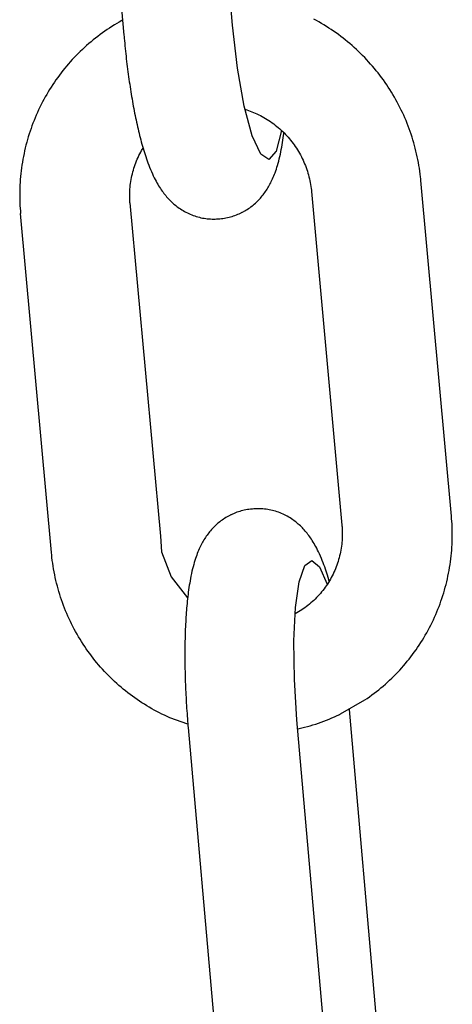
# Model space of a CAD drawing. Extents: x -169 to 2224, y 0 to 2796.
# Tile 288 of 530: x 1602.308 to 1602.771, y 980.462 to 981.517. Entities that reach past the tile are written whole.
import ezdxf

# ---------------------------------------------------------------- set-up
doc = ezdxf.new("R2010")
doc.units = 0
doc.header["$MEASUREMENT"] = 0
doc.layers.add('SPILL-BUCKET', color=1, linetype='CONTINUOUS')

msp = doc.modelspace()

# ---------------------------------------------------------------- linework, layer by layer
at = {"layer": 'SPILL-BUCKET', "color": 1, "linetype": 'Continuous'}
for p, q in [((1602.53587, 981.51121), (1602.50457, 981.86866)), ((1602.3881, 981.86036), (1602.41962, 981.50043)), ((1602.4182, 981.51657), (1602.41737, 981.51611)), ((1602.62559, 981.5162), (1602.62285, 981.51769)), ((1602.40161, 981.50645), (1602.39907, 981.5047)), ((1602.40418, 981.50815), (1602.40161, 981.50645)), ((1602.40677, 981.50982), (1602.40418, 981.50815)), ((1602.40938, 981.51145), (1602.40677, 981.50982)), ((1602.41202, 981.51304), (1602.40938, 981.51145)), ((1602.41468, 981.51459), (1602.41202, 981.51304)), ((1602.41737, 981.51611), (1602.41468, 981.51459)), ((1602.54119, 981.465), (1602.53587, 981.51121)), ((1602.6283, 981.51468), (1602.62559, 981.5162)), ((1602.631, 981.51312), (1602.6283, 981.51468)), ((1602.63367, 981.51152), (1602.631, 981.51312)), ((1602.63632, 981.50988), (1602.63367, 981.51152)), ((1602.63894, 981.50821), (1602.63632, 981.50988)), ((1602.64154, 981.50649), (1602.63894, 981.50821)), ((1602.64412, 981.50474), (1602.64154, 981.50649)), ((1602.38676, 981.49544), (1602.38438, 981.49348)), ((1602.38917, 981.49736), (1602.38676, 981.49544)), ((1602.3916, 981.49925), (1602.38917, 981.49736)), ((1602.39406, 981.5011), (1602.3916, 981.49925)), ((1602.39655, 981.50292), (1602.39406, 981.5011)), ((1602.39907, 981.5047), (1602.39655, 981.50292)), ((1602.41962, 981.50043), (1602.41975, 981.49894)), ((1602.41975, 981.49894), (1602.41988, 981.49746)), ((1602.41988, 981.49746), (1602.42014, 981.49464)), ((1602.64667, 981.50295), (1602.64412, 981.50474)), ((1602.6492, 981.50112), (1602.64667, 981.50295)), ((1602.6517, 981.49926), (1602.6492, 981.50112)), ((1602.65417, 981.49736), (1602.6517, 981.49926)), ((1602.65662, 981.49543), (1602.65417, 981.49736)), ((1602.65904, 981.49346), (1602.65662, 981.49543)), ((1602.37515, 981.48529), (1602.37292, 981.48316)), ((1602.37742, 981.48739), (1602.37515, 981.48529)), ((1602.37971, 981.48945), (1602.37742, 981.48739)), ((1602.38203, 981.49148), (1602.37971, 981.48945)), ((1602.38438, 981.49348), (1602.38203, 981.49148)), ((1602.42014, 981.49464), (1602.42041, 981.49183)), ((1602.42041, 981.49183), (1602.42069, 981.48902)), ((1602.42069, 981.48902), (1602.42097, 981.48622)), ((1602.42097, 981.48622), (1602.42126, 981.48342)), ((1602.66143, 981.49146), (1602.65904, 981.49346)), ((1602.66379, 981.48942), (1602.66143, 981.49146)), ((1602.66613, 981.48734), (1602.66379, 981.48942)), ((1602.66843, 981.48524), (1602.66613, 981.48734)), ((1602.6707, 981.4831), (1602.66843, 981.48524)), ((1602.36431, 981.47432), (1602.36224, 981.47203)), ((1602.36642, 981.47658), (1602.36431, 981.47432)), ((1602.36855, 981.47881), (1602.36642, 981.47658)), ((1602.37072, 981.481), (1602.36855, 981.47881)), ((1602.37292, 981.48316), (1602.37072, 981.481)), ((1602.42126, 981.48342), (1602.42156, 981.48063)), ((1602.42156, 981.48063), (1602.42187, 981.47785)), ((1602.42187, 981.47785), (1602.42219, 981.47508)), ((1602.42219, 981.47508), (1602.42251, 981.47231)), ((1602.67295, 981.48093), (1602.6707, 981.4831)), ((1602.67516, 981.47872), (1602.67295, 981.48093)), ((1602.67734, 981.47649), (1602.67516, 981.47872)), ((1602.67949, 981.47422), (1602.67734, 981.47649)), ((1602.6816, 981.47192), (1602.67949, 981.47422)), ((1602.35623, 981.46499), (1602.35429, 981.46258)), ((1602.3582, 981.46737), (1602.35623, 981.46499)), ((1602.3602, 981.46971), (1602.3582, 981.46737)), ((1602.36224, 981.47203), (1602.3602, 981.46971)), ((1602.42251, 981.47231), (1602.42284, 981.46955)), ((1602.42284, 981.46955), (1602.42318, 981.46681)), ((1602.42318, 981.46681), (1602.42353, 981.46407)), ((1602.42353, 981.46407), (1602.42388, 981.46134)), ((1602.54847, 981.42425), (1602.54119, 981.465)), ((1602.68368, 981.4696), (1602.6816, 981.47192)), ((1602.68573, 981.46724), (1602.68368, 981.4696)), ((1602.68775, 981.46485), (1602.68573, 981.46724)), ((1602.68973, 981.46243), (1602.68775, 981.46485)), ((1602.3487, 981.4552), (1602.3469, 981.45268)), ((1602.35053, 981.45769), (1602.3487, 981.4552)), ((1602.35239, 981.46015), (1602.35053, 981.45769)), ((1602.35429, 981.46258), (1602.35239, 981.46015)), ((1602.42388, 981.46134), (1602.42424, 981.45863)), ((1602.42424, 981.45863), (1602.42462, 981.45592)), ((1602.42462, 981.45592), (1602.42499, 981.45323)), ((1602.42499, 981.45323), (1602.42538, 981.45055)), ((1602.69168, 981.45999), (1602.68973, 981.46243)), ((1602.69359, 981.45752), (1602.69168, 981.45999)), ((1602.69547, 981.45502), (1602.69359, 981.45752)), ((1602.69731, 981.45249), (1602.69547, 981.45502)), ((1602.34174, 981.44497), (1602.3401, 981.44235)), ((1602.34342, 981.44757), (1602.34174, 981.44497)), ((1602.34514, 981.45014), (1602.34342, 981.44757)), ((1602.3469, 981.45268), (1602.34514, 981.45014)), ((1602.42538, 981.45055), (1602.42577, 981.44788)), ((1602.42577, 981.44788), (1602.42617, 981.44523)), ((1602.42617, 981.44523), (1602.42658, 981.44259)), ((1602.42658, 981.44259), (1602.42699, 981.43996)), ((1602.69911, 981.44994), (1602.69731, 981.45249)), ((1602.70088, 981.44736), (1602.69911, 981.44994)), ((1602.70261, 981.44476), (1602.70088, 981.44736)), ((1602.70431, 981.44213), (1602.70261, 981.44476)), ((1602.33539, 981.43436), (1602.3339, 981.43164)), ((1602.33692, 981.43704), (1602.33539, 981.43436)), ((1602.33849, 981.43971), (1602.33692, 981.43704)), ((1602.3401, 981.44235), (1602.33849, 981.43971)), ((1602.42699, 981.43996), (1602.42741, 981.43735)), ((1602.42741, 981.43735), (1602.42784, 981.43475)), ((1602.42784, 981.43475), (1602.42828, 981.43217)), ((1602.42828, 981.43217), (1602.42873, 981.4296)), ((1602.70597, 981.43948), (1602.70431, 981.44213)), ((1602.70758, 981.4368), (1602.70597, 981.43948)), ((1602.70916, 981.4341), (1602.70758, 981.4368)), ((1602.71071, 981.43138), (1602.70916, 981.4341)), ((1602.32966, 981.42338), (1602.32833, 981.42058)), ((1602.33103, 981.42615), (1602.32966, 981.42338)), ((1602.33244, 981.42891), (1602.33103, 981.42615)), ((1602.3339, 981.43164), (1602.33244, 981.42891)), ((1602.42873, 981.4296), (1602.42918, 981.42704)), ((1602.42918, 981.42704), (1602.42964, 981.4245)), ((1602.42964, 981.4245), (1602.43011, 981.42199)), ((1602.43011, 981.42199), (1602.43059, 981.41948)), ((1602.55704, 981.39266), (1602.54847, 981.42425)), ((1602.54925, 981.42137), (1602.55822, 981.41778)), ((1602.71221, 981.42864), (1602.71071, 981.43138)), ((1602.71367, 981.42588), (1602.71221, 981.42864)), ((1602.7151, 981.42309), (1602.71367, 981.42588)), ((1602.71648, 981.42029), (1602.7151, 981.42309)), ((1602.32457, 981.41208), (1602.3234, 981.4092)), ((1602.32578, 981.41493), (1602.32457, 981.41208)), ((1602.32703, 981.41777), (1602.32578, 981.41493)), ((1602.32833, 981.42058), (1602.32703, 981.41777)), ((1602.43059, 981.41948), (1602.43107, 981.417)), ((1602.43107, 981.417), (1602.43156, 981.41452)), ((1602.43156, 981.41452), (1602.43206, 981.41207)), ((1602.43206, 981.41207), (1602.43257, 981.40963)), ((1602.55822, 981.41778), (1602.56014, 981.41696)), ((1602.56014, 981.41696), (1602.56204, 981.4161)), ((1602.56204, 981.4161), (1602.56393, 981.4152)), ((1602.56393, 981.4152), (1602.56579, 981.41426)), ((1602.56579, 981.41426), (1602.56764, 981.41328)), ((1602.56764, 981.41328), (1602.56947, 981.41226)), ((1602.56947, 981.41226), (1602.57128, 981.41121)), ((1602.57128, 981.41121), (1602.57306, 981.41011)), ((1602.71782, 981.41747), (1602.71648, 981.42029)), ((1602.71913, 981.41462), (1602.71782, 981.41747)), ((1602.72039, 981.41176), (1602.71913, 981.41462)), ((1602.72161, 981.40888), (1602.72039, 981.41176)), ((1602.32014, 981.40049), (1602.31914, 981.39755)), ((1602.32118, 981.40341), (1602.32014, 981.40049)), ((1602.32227, 981.40632), (1602.32118, 981.40341)), ((1602.3234, 981.4092), (1602.32227, 981.40632)), ((1602.43257, 981.40963), (1602.43309, 981.40721)), ((1602.43309, 981.40721), (1602.43362, 981.4048)), ((1602.43362, 981.4048), (1602.43415, 981.40242)), ((1602.43415, 981.40242), (1602.4347, 981.40004)), ((1602.57306, 981.41011), (1602.57483, 981.40898)), ((1602.57483, 981.40898), (1602.57657, 981.40781)), ((1602.57657, 981.40781), (1602.57828, 981.4066)), ((1602.57828, 981.4066), (1602.57998, 981.40536)), ((1602.57998, 981.40536), (1602.58164, 981.40409)), ((1602.58164, 981.40409), (1602.58328, 981.40277)), ((1602.58328, 981.40277), (1602.58489, 981.40143)), ((1602.58489, 981.40143), (1602.58648, 981.40005)), ((1602.72279, 981.40599), (1602.72161, 981.40888)), ((1602.72393, 981.40308), (1602.72279, 981.40599)), ((1602.72502, 981.40015), (1602.72393, 981.40308)), ((1602.31726, 981.39164), (1602.31638, 981.38866)), ((1602.31818, 981.3946), (1602.31726, 981.39164)), ((1602.31914, 981.39755), (1602.31818, 981.3946)), ((1602.4347, 981.40004), (1602.43526, 981.39769)), ((1602.43526, 981.39769), (1602.43582, 981.39534)), ((1602.43582, 981.39534), (1602.4364, 981.39302)), ((1602.4364, 981.39302), (1602.43699, 981.3907)), ((1602.43699, 981.3907), (1602.43758, 981.3884)), ((1602.56612, 981.37312), (1602.55704, 981.39266)), ((1602.58837, 981.39824), (1602.58254, 981.37605)), ((1602.58648, 981.40005), (1602.58803, 981.39864)), ((1602.58803, 981.39864), (1602.58956, 981.39719)), ((1602.58956, 981.39719), (1602.59106, 981.39571)), ((1602.58976, 981.38794), (1602.59012, 981.3904)), ((1602.59012, 981.3904), (1602.59044, 981.39281)), ((1602.59044, 981.39281), (1602.59075, 981.39525)), ((1602.59075, 981.39525), (1602.59084, 981.39593)), ((1602.59106, 981.39571), (1602.59252, 981.39421)), ((1602.59252, 981.39421), (1602.59396, 981.39267)), ((1602.59396, 981.39267), (1602.59536, 981.3911)), ((1602.59536, 981.3911), (1602.59674, 981.38951)), ((1602.72608, 981.3972), (1602.72502, 981.40015)), ((1602.72709, 981.39425), (1602.72608, 981.3972)), ((1602.72806, 981.39128), (1602.72709, 981.39425)), ((1602.72899, 981.38829), (1602.72806, 981.39128)), ((1602.31402, 981.37964), (1602.31331, 981.37662)), ((1602.31476, 981.38266), (1602.31402, 981.37964)), ((1602.31555, 981.38567), (1602.31476, 981.38266)), ((1602.31638, 981.38866), (1602.31555, 981.38567)), ((1602.43758, 981.3884), (1602.4382, 981.3861)), ((1602.4382, 981.3861), (1602.43882, 981.38384)), ((1602.43856, 981.37696), (1602.44005, 981.37951)), ((1602.43882, 981.38384), (1602.43946, 981.38156)), ((1602.43946, 981.38156), (1602.44012, 981.37931)), ((1602.44012, 981.37931), (1602.44079, 981.37705)), ((1602.58811, 981.37807), (1602.58857, 981.38059)), ((1602.58857, 981.38059), (1602.58899, 981.38304)), ((1602.58899, 981.38304), (1602.58939, 981.38552)), ((1602.58939, 981.38552), (1602.58976, 981.38794)), ((1602.59674, 981.38951), (1602.59808, 981.38788)), ((1602.59808, 981.38788), (1602.59938, 981.38623)), ((1602.59938, 981.38623), (1602.60065, 981.38455)), ((1602.60065, 981.38455), (1602.60189, 981.38284)), ((1602.60189, 981.38284), (1602.60309, 981.38111)), ((1602.60309, 981.38111), (1602.60426, 981.37936)), ((1602.60426, 981.37936), (1602.60539, 981.37758)), ((1602.72987, 981.38529), (1602.72899, 981.38829)), ((1602.73072, 981.38228), (1602.72987, 981.38529)), ((1602.73152, 981.37926), (1602.73072, 981.38228)), ((1602.73227, 981.37623), (1602.73152, 981.37926)), ((1602.31204, 981.37053), (1602.31147, 981.36748)), ((1602.31265, 981.37358), (1602.31204, 981.37053)), ((1602.31331, 981.37662), (1602.31265, 981.37358)), ((1602.43395, 981.36768), (1602.43479, 981.36957)), ((1602.43479, 981.36957), (1602.43567, 981.37145)), ((1602.43567, 981.37145), (1602.4366, 981.37331)), ((1602.4366, 981.37331), (1602.43756, 981.37514)), ((1602.43756, 981.37514), (1602.43856, 981.37696)), ((1602.44079, 981.37705), (1602.44148, 981.37481)), ((1602.44148, 981.37481), (1602.4422, 981.37255)), ((1602.4422, 981.37255), (1602.44293, 981.37032)), ((1602.44293, 981.37032), (1602.4437, 981.36805)), ((1602.57489, 981.36741), (1602.56612, 981.37312)), ((1602.58254, 981.37605), (1602.57489, 981.36741)), ((1602.58594, 981.36801), (1602.58653, 981.3705)), ((1602.58653, 981.3705), (1602.58709, 981.37302)), ((1602.58709, 981.37302), (1602.58762, 981.37557)), ((1602.58762, 981.37557), (1602.58811, 981.37807)), ((1602.60539, 981.37758), (1602.60648, 981.37578)), ((1602.60648, 981.37578), (1602.60754, 981.37396)), ((1602.60754, 981.37396), (1602.60856, 981.37211)), ((1602.60856, 981.37211), (1602.60954, 981.37025)), ((1602.60954, 981.37025), (1602.61048, 981.36836)), ((1602.73298, 981.37319), (1602.73227, 981.37623)), ((1602.73365, 981.37014), (1602.73298, 981.37319)), ((1602.73428, 981.36708), (1602.73365, 981.37014)), ((1602.31002, 981.35826), (1602.30962, 981.35517)), ((1602.31046, 981.36134), (1602.31002, 981.35826)), ((1602.31094, 981.36441), (1602.31046, 981.36134)), ((1602.31147, 981.36748), (1602.31094, 981.36441)), ((1602.43033, 981.35793), (1602.43097, 981.35991)), ((1602.43097, 981.35991), (1602.43166, 981.36188)), ((1602.43166, 981.36188), (1602.43238, 981.36382)), ((1602.43238, 981.36382), (1602.43314, 981.36576)), ((1602.43314, 981.36576), (1602.43395, 981.36768)), ((1602.4437, 981.36805), (1602.44448, 981.36581)), ((1602.44448, 981.36581), (1602.44532, 981.36351)), ((1602.44532, 981.36351), (1602.44617, 981.36125)), ((1602.44617, 981.36125), (1602.44708, 981.35891)), ((1602.44708, 981.35891), (1602.44802, 981.35661)), ((1602.58277, 981.35685), (1602.58343, 981.35891)), ((1602.58343, 981.35891), (1602.58405, 981.36098)), ((1602.58405, 981.36098), (1602.58471, 981.36326)), ((1602.58471, 981.36326), (1602.58532, 981.36555)), ((1602.58532, 981.36555), (1602.58594, 981.36801)), ((1602.61048, 981.36836), (1602.61138, 981.36646)), ((1602.61138, 981.36646), (1602.61225, 981.36453)), ((1602.61225, 981.36453), (1602.61307, 981.3626)), ((1602.61307, 981.3626), (1602.61386, 981.36064)), ((1602.61386, 981.36064), (1602.6146, 981.35867)), ((1602.6146, 981.35867), (1602.61531, 981.35668)), ((1602.73486, 981.36401), (1602.73428, 981.36708)), ((1602.73539, 981.36093), (1602.73486, 981.36401)), ((1602.73589, 981.35785), (1602.73539, 981.36093)), ((1602.30897, 981.34898), (1602.3087, 981.34588)), ((1602.30927, 981.35208), (1602.30897, 981.34898)), ((1602.30962, 981.35517), (1602.30927, 981.35208)), ((1602.42737, 981.34578), (1602.42776, 981.34784)), ((1602.42776, 981.34784), (1602.42819, 981.34988)), ((1602.42819, 981.34988), (1602.42866, 981.35191)), ((1602.42866, 981.35191), (1602.42918, 981.35393)), ((1602.42918, 981.35393), (1602.42974, 981.35593)), ((1602.42974, 981.35593), (1602.43033, 981.35793)), ((1602.44802, 981.35661), (1602.44903, 981.35423)), ((1602.44903, 981.35423), (1602.45008, 981.35187)), ((1602.45008, 981.35187), (1602.45105, 981.34979)), ((1602.45105, 981.34979), (1602.45206, 981.34772)), ((1602.45206, 981.34772), (1602.453, 981.34585)), ((1602.5788, 981.34654), (1602.57949, 981.34813)), ((1602.57949, 981.34813), (1602.58015, 981.34971)), ((1602.58015, 981.34971), (1602.58082, 981.35142)), ((1602.58082, 981.35142), (1602.58147, 981.35312)), ((1602.58147, 981.35312), (1602.58213, 981.35499)), ((1602.58213, 981.35499), (1602.58277, 981.35685)), ((1602.61531, 981.35668), (1602.61597, 981.35468)), ((1602.61597, 981.35468), (1602.61659, 981.35267)), ((1602.61659, 981.35267), (1602.61717, 981.35065)), ((1602.61717, 981.35065), (1602.61771, 981.34862)), ((1602.61771, 981.34862), (1602.6182, 981.34657)), ((1602.73633, 981.35476), (1602.73589, 981.35785)), ((1602.73674, 981.35166), (1602.73633, 981.35476)), ((1602.7371, 981.34856), (1602.73674, 981.35166)), ((1602.73729, 981.34666), (1602.7371, 981.34856)), ((1602.30831, 981.33966), (1602.30819, 981.33654)), ((1602.30849, 981.34277), (1602.30831, 981.33966)), ((1602.3087, 981.34588), (1602.30849, 981.34277)), ((1602.42608, 981.33542), (1602.42625, 981.3375)), ((1602.42625, 981.3375), (1602.42647, 981.33958)), ((1602.42647, 981.33958), (1602.42673, 981.34166)), ((1602.42673, 981.34166), (1602.42703, 981.34372)), ((1602.42703, 981.34372), (1602.42737, 981.34578)), ((1602.453, 981.34585), (1602.45399, 981.34399)), ((1602.45399, 981.34399), (1602.45491, 981.34232)), ((1602.45491, 981.34232), (1602.45587, 981.34064)), ((1602.45587, 981.34064), (1602.45679, 981.33912)), ((1602.45679, 981.33912), (1602.45773, 981.33759)), ((1602.45773, 981.33759), (1602.45865, 981.33618)), ((1602.5737, 981.33676), (1602.57447, 981.33806)), ((1602.57447, 981.33806), (1602.57524, 981.33941)), ((1602.57524, 981.33941), (1602.57598, 981.34076)), ((1602.57598, 981.34076), (1602.57671, 981.34217)), ((1602.57671, 981.34217), (1602.57741, 981.34357)), ((1602.57741, 981.34357), (1602.57812, 981.34506)), ((1602.57812, 981.34506), (1602.5788, 981.34654)), ((1602.6182, 981.34657), (1602.61866, 981.34451)), ((1602.61866, 981.34451), (1602.61907, 981.34245)), ((1602.61907, 981.34245), (1602.61944, 981.34038)), ((1602.61944, 981.34038), (1602.61976, 981.33831)), ((1602.61976, 981.33831), (1602.62005, 981.33623)), ((1602.73748, 981.34476), (1602.73729, 981.34666)), ((1602.77022, 980.98481), (1602.73748, 981.34476)), ((1602.3081, 981.33343), (1602.30806, 981.33031)), ((1602.30806, 981.33031), (1602.30807, 981.3272)), ((1602.30807, 981.3272), (1602.30812, 981.32408)), ((1602.30819, 981.33654), (1602.3081, 981.33343)), ((1602.42583, 981.32914), (1602.42587, 981.33123)), ((1602.42583, 981.32705), (1602.42583, 981.32914)), ((1602.42587, 981.32495), (1602.42583, 981.32705)), ((1602.42587, 981.33123), (1602.42595, 981.33333)), ((1602.42595, 981.33333), (1602.42608, 981.33542)), ((1602.45865, 981.33618), (1602.45959, 981.33478)), ((1602.45959, 981.33478), (1602.46051, 981.33346)), ((1602.46051, 981.33346), (1602.46147, 981.33214)), ((1602.46147, 981.33214), (1602.46241, 981.3309)), ((1602.46241, 981.3309), (1602.46338, 981.32966)), ((1602.46338, 981.32966), (1602.46434, 981.32848)), ((1602.46434, 981.32848), (1602.46534, 981.3273)), ((1602.46534, 981.3273), (1602.46633, 981.32617)), ((1602.56569, 981.32585), (1602.56668, 981.327)), ((1602.56668, 981.327), (1602.56764, 981.32815)), ((1602.56764, 981.32815), (1602.56859, 981.32933)), ((1602.56859, 981.32933), (1602.56949, 981.33052)), ((1602.56949, 981.33052), (1602.57038, 981.33173)), ((1602.57038, 981.33173), (1602.57124, 981.33295)), ((1602.57124, 981.33295), (1602.57209, 981.33421)), ((1602.57209, 981.33421), (1602.5729, 981.33547)), ((1602.5729, 981.33547), (1602.5737, 981.33676)), ((1602.62005, 981.33623), (1602.62025, 981.3345)), ((1602.62025, 981.3345), (1602.62042, 981.33278)), ((1602.62042, 981.33278), (1602.65294, 980.97531)), ((1602.30812, 981.32408), (1602.30822, 981.32096)), ((1602.30822, 981.32096), (1602.30836, 981.31784)), ((1602.30836, 981.31784), (1602.30854, 981.31473)), ((1602.42596, 981.32285), (1602.42587, 981.32495)), ((1602.42609, 981.32076), (1602.42596, 981.32285)), ((1602.42609, 981.32076), (1602.45861, 980.96329)), ((1602.46633, 981.32617), (1602.46736, 981.32505)), ((1602.46736, 981.32505), (1602.46839, 981.32397)), ((1602.46839, 981.32397), (1602.46946, 981.32289)), ((1602.46946, 981.32289), (1602.47053, 981.32186)), ((1602.47053, 981.32186), (1602.47163, 981.32083)), ((1602.47163, 981.32083), (1602.47275, 981.31983)), ((1602.47275, 981.31983), (1602.47389, 981.31885)), ((1602.47389, 981.31885), (1602.47505, 981.3179)), ((1602.47505, 981.3179), (1602.47625, 981.31697)), ((1602.47625, 981.31697), (1602.47745, 981.31606)), ((1602.47745, 981.31606), (1602.47869, 981.31518)), ((1602.55423, 981.31555), (1602.55551, 981.31647)), ((1602.55551, 981.31647), (1602.55675, 981.31743)), ((1602.55675, 981.31743), (1602.55797, 981.3184)), ((1602.55797, 981.3184), (1602.55916, 981.3194)), ((1602.55916, 981.3194), (1602.56032, 981.32043)), ((1602.56032, 981.32043), (1602.56145, 981.32147)), ((1602.56145, 981.32147), (1602.56255, 981.32254)), ((1602.56255, 981.32254), (1602.56363, 981.32362)), ((1602.56363, 981.32362), (1602.56468, 981.32473)), ((1602.56468, 981.32473), (1602.56569, 981.32585)), ((1602.30854, 981.31473), (1602.30873, 981.3121)), ((1602.30873, 981.3121), (1602.30896, 981.30948)), ((1602.34204, 980.94586), (1602.30896, 981.30948)), ((1602.47869, 981.31518), (1602.48009, 981.31423)), ((1602.48009, 981.31423), (1602.48153, 981.3133)), ((1602.48153, 981.3133), (1602.48298, 981.31242)), ((1602.48298, 981.31242), (1602.48447, 981.31156)), ((1602.48447, 981.31156), (1602.48597, 981.31075)), ((1602.48597, 981.31075), (1602.48751, 981.30998)), ((1602.48751, 981.30998), (1602.48906, 981.30924)), ((1602.48906, 981.30924), (1602.49064, 981.30854)), ((1602.49064, 981.30854), (1602.49222, 981.30789)), ((1602.49222, 981.30789), (1602.49384, 981.30728)), ((1602.49384, 981.30728), (1602.49546, 981.30671)), ((1602.49546, 981.30671), (1602.49711, 981.30618)), ((1602.49711, 981.30618), (1602.49876, 981.3057)), ((1602.49876, 981.3057), (1602.50043, 981.30527)), ((1602.50043, 981.30527), (1602.5021, 981.30488)), ((1602.5305, 981.30499), (1602.53212, 981.30537)), ((1602.53212, 981.30537), (1602.53373, 981.30578)), ((1602.53373, 981.30578), (1602.53532, 981.30624)), ((1602.53532, 981.30624), (1602.53689, 981.30674)), ((1602.53689, 981.30674), (1602.53844, 981.30728)), ((1602.53844, 981.30728), (1602.53997, 981.30786)), ((1602.53997, 981.30786), (1602.54149, 981.30847)), ((1602.54149, 981.30847), (1602.54298, 981.30912)), ((1602.54298, 981.30912), (1602.54445, 981.30981)), ((1602.54445, 981.30981), (1602.54505, 981.3101)), ((1602.54505, 981.3101), (1602.54564, 981.3104)), ((1602.54564, 981.3104), (1602.54607, 981.31061)), ((1602.54607, 981.31061), (1602.54635, 981.31075)), ((1602.54663, 981.3109), (1602.54887, 981.31212)), ((1602.54887, 981.31212), (1602.55025, 981.31293)), ((1602.55025, 981.31293), (1602.5516, 981.31378)), ((1602.5516, 981.31378), (1602.55293, 981.31465)), ((1602.55293, 981.31465), (1602.55423, 981.31555)), ((1602.5021, 981.30488), (1602.50379, 981.30453)), ((1602.50379, 981.30453), (1602.50547, 981.30424)), ((1602.50547, 981.30424), (1602.50717, 981.30398)), ((1602.50717, 981.30398), (1602.50887, 981.30378)), ((1602.50887, 981.30378), (1602.51057, 981.30362)), ((1602.51057, 981.30362), (1602.51227, 981.30351)), ((1602.51227, 981.30351), (1602.51398, 981.30344)), ((1602.51398, 981.30344), (1602.51568, 981.30342)), ((1602.51568, 981.30342), (1602.51737, 981.30345)), ((1602.51737, 981.30345), (1602.51881, 981.30351)), ((1602.51881, 981.30351), (1602.52024, 981.30361)), ((1602.52025, 981.3036), (1602.52172, 981.3037)), ((1602.52172, 981.30372), (1602.52197, 981.30373)), ((1602.52197, 981.30373), (1602.52222, 981.30375)), ((1602.52222, 981.30375), (1602.52389, 981.3039)), ((1602.52389, 981.3039), (1602.52556, 981.30411)), ((1602.52556, 981.30411), (1602.52722, 981.30436)), ((1602.52722, 981.30436), (1602.52887, 981.30465)), ((1602.52887, 981.30465), (1602.5305, 981.30499)), ((1602.54056, 980.989), (1602.53902, 980.98842)), ((1602.54211, 980.98954), (1602.54056, 980.989)), ((1602.54368, 980.99004), (1602.54211, 980.98954)), ((1602.54527, 980.99049), (1602.54368, 980.99004)), ((1602.54688, 980.99091), (1602.54527, 980.99049)), ((1602.5485, 980.99129), (1602.54688, 980.99091)), ((1602.55013, 980.99163), (1602.5485, 980.99129)), ((1602.55178, 980.99192), (1602.55013, 980.99163)), ((1602.55344, 980.99217), (1602.55178, 980.99192)), ((1602.5551, 980.99239), (1602.55344, 980.99217)), ((1602.55678, 980.99254), (1602.5551, 980.99239)), ((1602.55703, 980.99255), (1602.55678, 980.99254)), ((1602.55728, 980.99256), (1602.55703, 980.99255)), ((1602.55875, 980.99268), (1602.55728, 980.99257)), ((1602.56019, 980.99277), (1602.55875, 980.99267)), ((1602.56163, 980.99283), (1602.56019, 980.99277)), ((1602.56332, 980.99286), (1602.56163, 980.99283)), ((1602.56502, 980.99284), (1602.56332, 980.99286)), ((1602.56673, 980.99277), (1602.56502, 980.99284)), ((1602.56843, 980.99266), (1602.56673, 980.99277)), ((1602.57013, 980.9925), (1602.56843, 980.99266)), ((1602.57183, 980.9923), (1602.57013, 980.9925)), ((1602.57353, 980.99204), (1602.57183, 980.9923)), ((1602.57521, 980.99175), (1602.57353, 980.99204)), ((1602.5769, 980.9914), (1602.57521, 980.99175)), ((1602.57857, 980.99101), (1602.5769, 980.9914)), ((1602.58024, 980.99058), (1602.57857, 980.99101)), ((1602.58189, 980.9901), (1602.58024, 980.99058)), ((1602.58354, 980.98957), (1602.58189, 980.9901)), ((1602.58516, 980.989), (1602.58354, 980.98957)), ((1602.58677, 980.98839), (1602.58516, 980.989)), ((1602.52225, 980.97885), (1602.52103, 980.97787)), ((1602.52349, 980.97981), (1602.52225, 980.97885)), ((1602.52477, 980.98073), (1602.52349, 980.97981)), ((1602.52607, 980.98163), (1602.52477, 980.98073)), ((1602.5274, 980.9825), (1602.52607, 980.98163)), ((1602.52875, 980.98335), (1602.5274, 980.9825)), ((1602.53013, 980.98416), (1602.52875, 980.98335)), ((1602.53152, 980.98493), (1602.53013, 980.98416)), ((1602.53293, 980.98567), (1602.53152, 980.98493)), ((1602.53336, 980.98588), (1602.53293, 980.98567)), ((1602.53395, 980.98618), (1602.53336, 980.98588)), ((1602.53455, 980.98647), (1602.53395, 980.98618)), ((1602.53509, 980.98673), (1602.53455, 980.98647)), ((1602.53751, 980.98781), (1602.53509, 980.98673)), ((1602.53902, 980.98842), (1602.53751, 980.98781)), ((1602.58836, 980.98774), (1602.58677, 980.98839)), ((1602.58994, 980.98704), (1602.58836, 980.98774)), ((1602.59149, 980.98631), (1602.58994, 980.98704)), ((1602.59302, 980.98553), (1602.59149, 980.98631)), ((1602.59453, 980.98472), (1602.59302, 980.98553)), ((1602.59602, 980.98386), (1602.59453, 980.98472)), ((1602.59747, 980.98298), (1602.59602, 980.98386)), ((1602.59891, 980.98205), (1602.59747, 980.98298)), ((1602.60031, 980.9811), (1602.59891, 980.98205)), ((1602.60154, 980.98022), (1602.60031, 980.9811)), ((1602.60275, 980.97931), (1602.60154, 980.98022)), ((1602.60395, 980.97838), (1602.60275, 980.97931)), ((1602.60511, 980.97743), (1602.60395, 980.97838)), ((1602.77045, 980.98219), (1602.77022, 980.98481)), ((1602.77064, 980.97956), (1602.77045, 980.98219)), ((1602.77082, 980.97645), (1602.77064, 980.97956)), ((1602.51135, 980.96813), (1602.51041, 980.96695)), ((1602.51232, 980.96929), (1602.51135, 980.96813)), ((1602.51331, 980.97043), (1602.51232, 980.96929)), ((1602.51432, 980.97155), (1602.51331, 980.97043)), ((1602.51537, 980.97266), (1602.51432, 980.97155)), ((1602.51644, 980.97374), (1602.51537, 980.97266)), ((1602.51755, 980.97481), (1602.51644, 980.97374)), ((1602.51868, 980.97585), (1602.51755, 980.97481)), ((1602.51984, 980.97688), (1602.51868, 980.97585)), ((1602.52103, 980.97787), (1602.51984, 980.97688)), ((1602.60625, 980.97645), (1602.60511, 980.97743)), ((1602.60737, 980.97545), (1602.60625, 980.97645)), ((1602.60847, 980.97443), (1602.60737, 980.97545)), ((1602.60954, 980.97339), (1602.60847, 980.97443)), ((1602.61061, 980.97231), (1602.60954, 980.97339)), ((1602.61164, 980.97123), (1602.61061, 980.97231)), ((1602.61266, 980.97011), (1602.61164, 980.97123)), ((1602.61366, 980.96898), (1602.61266, 980.97011)), ((1602.61466, 980.9678), (1602.61366, 980.96898)), ((1602.61562, 980.96662), (1602.61466, 980.9678)), ((1602.65294, 980.97531), (1602.65302, 980.97442)), ((1602.65302, 980.97442), (1602.65309, 980.97354)), ((1602.65309, 980.97354), (1602.65322, 980.97144)), ((1602.65322, 980.97144), (1602.65331, 980.96934)), ((1602.65331, 980.96934), (1602.65335, 980.96725)), ((1602.77096, 980.97333), (1602.77082, 980.97645)), ((1602.77106, 980.97022), (1602.77096, 980.97333)), ((1602.77111, 980.9671), (1602.77106, 980.97022)), ((1602.50452, 980.95822), (1602.50376, 980.95687)), ((1602.5053, 980.95952), (1602.50452, 980.95822)), ((1602.5061, 980.96082), (1602.5053, 980.95952)), ((1602.50691, 980.96207), (1602.5061, 980.96082)), ((1602.50776, 980.96333), (1602.50691, 980.96207)), ((1602.50862, 980.96455), (1602.50776, 980.96333)), ((1602.50951, 980.96576), (1602.50862, 980.96455)), ((1602.51041, 980.96695), (1602.50951, 980.96576)), ((1602.61659, 980.96538), (1602.61562, 980.96662)), ((1602.61753, 980.96414), (1602.61659, 980.96538)), ((1602.61849, 980.96282), (1602.61753, 980.96414)), ((1602.61941, 980.9615), (1602.61849, 980.96282)), ((1602.62035, 980.9601), (1602.61941, 980.9615)), ((1602.62126, 980.95869), (1602.62035, 980.9601)), ((1602.62221, 980.95716), (1602.62126, 980.95869)), ((1602.62313, 980.95564), (1602.62221, 980.95716)), ((1602.6531, 980.95888), (1602.65292, 980.95679)), ((1602.65323, 980.96097), (1602.6531, 980.95888)), ((1602.65331, 980.96306), (1602.65323, 980.96097)), ((1602.65335, 980.96515), (1602.65331, 980.96306)), ((1602.65335, 980.96725), (1602.65335, 980.96515)), ((1602.77087, 980.95464), (1602.77099, 980.95775)), ((1602.77099, 980.95775), (1602.77108, 980.96086)), ((1602.77108, 980.96086), (1602.77111, 980.96398)), ((1602.77111, 980.96398), (1602.77111, 980.9671)), ((1602.45994, 980.94659), (1602.47036, 980.91992)), ((1602.49885, 980.94657), (1602.49818, 980.94486)), ((1602.49951, 980.94815), (1602.49885, 980.94657)), ((1602.5002, 980.94973), (1602.49951, 980.94815)), ((1602.50087, 980.95122), (1602.5002, 980.94973)), ((1602.50158, 980.9527), (1602.50087, 980.95122)), ((1602.50229, 980.95411), (1602.50158, 980.9527)), ((1602.50302, 980.95552), (1602.50229, 980.95411)), ((1602.50376, 980.95687), (1602.50302, 980.95552)), ((1602.62409, 980.95397), (1602.62313, 980.95564)), ((1602.62501, 980.95229), (1602.62409, 980.95397)), ((1602.62599, 980.95043), (1602.62501, 980.95229)), ((1602.62694, 980.94856), (1602.62599, 980.95043)), ((1602.62795, 980.94649), (1602.62694, 980.94856)), ((1602.62892, 980.94441), (1602.62795, 980.94649)), ((1602.65142, 980.94646), (1602.65099, 980.94442)), ((1602.6518, 980.94851), (1602.65142, 980.94646)), ((1602.65215, 980.95057), (1602.6518, 980.94851)), ((1602.65245, 980.95264), (1602.65215, 980.95057)), ((1602.65271, 980.95471), (1602.65245, 980.95264)), ((1602.65292, 980.95679), (1602.65271, 980.95471)), ((1602.77021, 980.94532), (1602.77048, 980.94842)), ((1602.77048, 980.94842), (1602.77069, 980.95153)), ((1602.77069, 980.95153), (1602.77087, 980.95464)), ((1602.34229, 980.94324), (1602.34204, 980.94586)), ((1602.34258, 980.94062), (1602.34229, 980.94324)), ((1602.34296, 980.93752), (1602.34258, 980.94062)), ((1602.34338, 980.93443), (1602.34296, 980.93752)), ((1602.49557, 980.93737), (1602.49494, 980.9353)), ((1602.49623, 980.93943), (1602.49557, 980.93737)), ((1602.49687, 980.94129), (1602.49623, 980.93943)), ((1602.49753, 980.94316), (1602.49687, 980.94129)), ((1602.49818, 980.94486), (1602.49753, 980.94316)), ((1602.6133, 980.93213), (1602.62077, 980.93752)), ((1602.62077, 980.93752), (1602.62893, 980.93059)), ((1602.62997, 980.94205), (1602.62892, 980.94441)), ((1602.63098, 980.93967), (1602.62997, 980.94205)), ((1602.63192, 980.93737), (1602.63098, 980.93967)), ((1602.63283, 980.93503), (1602.63192, 980.93737)), ((1602.64885, 980.93636), (1602.6482, 980.93438)), ((1602.64944, 980.93836), (1602.64885, 980.93636)), ((1602.65, 980.94037), (1602.64944, 980.93836)), ((1602.65052, 980.94238), (1602.65, 980.94037)), ((1602.65099, 980.94442), (1602.65052, 980.94238)), ((1602.76872, 980.93296), (1602.76916, 980.93604)), ((1602.76916, 980.93604), (1602.76956, 980.93912)), ((1602.76956, 980.93912), (1602.76991, 980.94222)), ((1602.76991, 980.94222), (1602.77021, 980.94532)), ((1602.34385, 980.93135), (1602.34338, 980.93443)), ((1602.34436, 980.92827), (1602.34385, 980.93135)), ((1602.34492, 980.92521), (1602.34436, 980.92827)), ((1602.49247, 980.92578), (1602.49191, 980.92326)), ((1602.49306, 980.92826), (1602.49247, 980.92578)), ((1602.49368, 980.93073), (1602.49306, 980.92826)), ((1602.49429, 980.93302), (1602.49368, 980.93073)), ((1602.49494, 980.9353), (1602.49429, 980.93302)), ((1602.60738, 980.91443), (1602.6133, 980.93213)), ((1602.62893, 980.93059), (1602.6373, 980.912)), ((1602.63368, 980.93277), (1602.63283, 980.93503)), ((1602.63452, 980.93047), (1602.63368, 980.93277)), ((1602.6353, 980.92823), (1602.63452, 980.93047)), ((1602.63607, 980.92596), (1602.6353, 980.92823)), ((1602.6368, 980.92373), (1602.63607, 980.92596)), ((1602.64523, 980.92662), (1602.64439, 980.92472)), ((1602.64604, 980.92853), (1602.64523, 980.92662)), ((1602.6468, 980.93047), (1602.64604, 980.92853)), ((1602.64752, 980.93242), (1602.6468, 980.93047)), ((1602.6482, 980.93438), (1602.64752, 980.93242)), ((1602.76714, 980.92376), (1602.76771, 980.92682)), ((1602.76771, 980.92682), (1602.76824, 980.92988)), ((1602.76824, 980.92988), (1602.76872, 980.93296)), ((1602.34552, 980.92215), (1602.34492, 980.92521)), ((1602.34616, 980.9191), (1602.34552, 980.92215)), ((1602.34685, 980.91606), (1602.34616, 980.9191)), ((1602.34758, 980.91303), (1602.34685, 980.91606)), ((1602.47036, 980.91992), (1602.4878, 980.89722)), ((1602.49043, 980.91569), (1602.49001, 980.91324)), ((1602.49089, 980.91821), (1602.49043, 980.91569)), ((1602.49138, 980.92071), (1602.49089, 980.91821)), ((1602.49191, 980.92326), (1602.49138, 980.92071)), ((1602.63752, 980.92147), (1602.6368, 980.92373)), ((1602.6382, 980.91923), (1602.63752, 980.92147)), ((1602.6394, 980.91524), (1602.6382, 980.91923)), ((1602.63958, 980.91554), (1602.63851, 980.91377)), ((1602.63958, 980.91554), (1602.63851, 980.91377)), ((1602.64062, 980.91733), (1602.63958, 980.91554)), ((1602.64162, 980.91915), (1602.64062, 980.91733)), ((1602.64258, 980.92098), (1602.64162, 980.91915)), ((1602.64351, 980.92284), (1602.64258, 980.92098)), ((1602.64439, 980.92472), (1602.64351, 980.92284)), ((1602.76517, 980.91465), (1602.76587, 980.91767)), ((1602.76587, 980.91767), (1602.76653, 980.92071)), ((1602.76653, 980.92071), (1602.76714, 980.92376)), ((1602.34836, 980.91001), (1602.34758, 980.91303)), ((1602.34917, 980.90701), (1602.34836, 980.91001)), ((1602.35003, 980.90402), (1602.34917, 980.90701)), ((1602.48888, 980.90588), (1602.48856, 980.90347)), ((1602.48924, 980.90833), (1602.48888, 980.90588)), ((1602.48961, 980.91076), (1602.48924, 980.90833)), ((1602.49001, 980.91324), (1602.48961, 980.91076)), ((1602.60342, 980.88684), (1602.60738, 980.91443)), ((1602.63258, 980.9053), (1602.63128, 980.90368)), ((1602.63383, 980.90694), (1602.63258, 980.9053)), ((1602.63505, 980.90861), (1602.63383, 980.90694)), ((1602.63624, 980.9103), (1602.63505, 980.90861)), ((1602.63739, 980.91203), (1602.63624, 980.9103)), ((1602.63739, 980.91202), (1602.63624, 980.9103)), ((1602.63851, 980.91377), (1602.63739, 980.91202)), ((1602.63851, 980.91377), (1602.63739, 980.91203)), ((1602.76192, 980.90266), (1602.7628, 980.90564)), ((1602.7628, 980.90564), (1602.76363, 980.90863)), ((1602.76363, 980.90863), (1602.76442, 980.91163)), ((1602.76442, 980.91163), (1602.76517, 980.91465)), ((1602.35094, 980.90104), (1602.35003, 980.90402)), ((1602.35188, 980.89807), (1602.35094, 980.90104)), ((1602.35287, 980.89512), (1602.35188, 980.89807)), ((1602.3539, 980.89219), (1602.35287, 980.89512)), ((1602.48742, 980.89377), (1602.48718, 980.89132)), ((1602.48768, 980.89619), (1602.48742, 980.89377)), ((1602.48796, 980.89862), (1602.48768, 980.89619)), ((1602.48825, 980.90103), (1602.48796, 980.89862)), ((1602.48856, 980.90347), (1602.48825, 980.90103)), ((1602.62283, 980.89464), (1602.62131, 980.89324)), ((1602.62432, 980.89606), (1602.62283, 980.89464)), ((1602.62578, 980.89753), (1602.62432, 980.89606)), ((1602.6272, 980.89902), (1602.62578, 980.89753)), ((1602.6286, 980.90055), (1602.6272, 980.89902)), ((1602.62996, 980.9021), (1602.6286, 980.90055)), ((1602.63128, 980.90368), (1602.62996, 980.9021)), ((1602.758, 980.89088), (1602.75904, 980.8938)), ((1602.75904, 980.8938), (1602.76004, 980.89674)), ((1602.76004, 980.89674), (1602.761, 980.89969)), ((1602.761, 980.89969), (1602.76192, 980.90266)), ((1602.35497, 980.88927), (1602.3539, 980.89219)), ((1602.35609, 980.88636), (1602.35497, 980.88927)), ((1602.35724, 980.88348), (1602.35609, 980.88636)), ((1602.35844, 980.88061), (1602.35724, 980.88348)), ((1602.48654, 980.88398), (1602.48635, 980.8815)), ((1602.48674, 980.88643), (1602.48654, 980.88398)), ((1602.48695, 980.88889), (1602.48674, 980.88643)), ((1602.48718, 980.89132), (1602.48695, 980.88889)), ((1602.60162, 980.85109), (1602.60342, 980.88684)), ((1602.60815, 980.88332), (1602.60639, 980.88225)), ((1602.60989, 980.88443), (1602.60815, 980.88332)), ((1602.6116, 980.88558), (1602.60989, 980.88443)), ((1602.61329, 980.88677), (1602.6116, 980.88558)), ((1602.61495, 980.88799), (1602.61329, 980.88677)), ((1602.61658, 980.88925), (1602.61495, 980.88799)), ((1602.61819, 980.89054), (1602.61658, 980.88925)), ((1602.61976, 980.89187), (1602.61819, 980.89054)), ((1602.62131, 980.89324), (1602.61976, 980.89187)), ((1602.75461, 980.88222), (1602.75578, 980.88509)), ((1602.75578, 980.88509), (1602.75691, 980.88798)), ((1602.75691, 980.88798), (1602.758, 980.89088)), ((1602.35967, 980.87776), (1602.35844, 980.88061)), ((1602.36095, 980.87492), (1602.35967, 980.87776)), ((1602.36227, 980.87211), (1602.36095, 980.87492)), ((1602.48585, 980.87402), (1602.48571, 980.8715)), ((1602.486, 980.87652), (1602.48585, 980.87402)), ((1602.48617, 980.87902), (1602.486, 980.87652)), ((1602.48635, 980.8815), (1602.48617, 980.87902)), ((1602.48642, 980.88244), (1602.48635, 980.8815)), ((1602.60639, 980.88225), (1602.60309, 980.88034)), ((1602.74952, 980.87092), (1602.75085, 980.87371)), ((1602.75085, 980.87371), (1602.75215, 980.87653)), ((1602.75215, 980.87653), (1602.7534, 980.87936)), ((1602.7534, 980.87936), (1602.75461, 980.88222)), ((1602.36363, 980.86932), (1602.36227, 980.87211)), ((1602.36503, 980.86655), (1602.36363, 980.86932)), ((1602.36647, 980.8638), (1602.36503, 980.86655)), ((1602.36794, 980.86107), (1602.36647, 980.8638)), ((1602.48535, 980.86386), (1602.48525, 980.86129)), ((1602.48546, 980.86642), (1602.48535, 980.86386)), ((1602.48558, 980.86897), (1602.48546, 980.86642)), ((1602.48571, 980.8715), (1602.48558, 980.86897)), ((1602.74379, 980.85994), (1602.74528, 980.86265)), ((1602.74528, 980.86265), (1602.74674, 980.86538)), ((1602.74674, 980.86538), (1602.74815, 980.86814)), ((1602.74815, 980.86814), (1602.74952, 980.87092)), ((1602.36946, 980.85836), (1602.36794, 980.86107)), ((1602.37102, 980.85568), (1602.36946, 980.85836)), ((1602.37261, 980.85301), (1602.37102, 980.85568)), ((1602.37424, 980.85038), (1602.37261, 980.85301)), ((1602.48502, 980.85349), (1602.48496, 980.85086)), ((1602.48509, 980.8561), (1602.48502, 980.85349)), ((1602.48517, 980.8587), (1602.48509, 980.8561)), ((1602.48525, 980.86129), (1602.48517, 980.8587)), ((1602.73744, 980.84932), (1602.73908, 980.85194)), ((1602.73908, 980.85194), (1602.74069, 980.85458)), ((1602.74069, 980.85458), (1602.74226, 980.85725)), ((1602.74226, 980.85725), (1602.74379, 980.85994)), ((1602.37591, 980.84776), (1602.37424, 980.85038)), ((1602.37762, 980.84517), (1602.37591, 980.84776)), ((1602.37936, 980.84261), (1602.37762, 980.84517)), ((1602.38114, 980.84008), (1602.37936, 980.84261)), ((1602.48485, 980.84291), (1602.48483, 980.84023)), ((1602.48488, 980.84557), (1602.48485, 980.84291)), ((1602.48492, 980.84822), (1602.48488, 980.84557)), ((1602.48496, 980.85086), (1602.48492, 980.84822)), ((1602.6021, 980.80993), (1602.60162, 980.85109)), ((1602.73048, 980.8391), (1602.73228, 980.84162)), ((1602.73228, 980.84162), (1602.73403, 980.84416)), ((1602.73403, 980.84416), (1602.73576, 980.84673)), ((1602.73576, 980.84673), (1602.73744, 980.84932)), ((1602.38295, 980.83757), (1602.38114, 980.84008)), ((1602.38481, 980.83508), (1602.38295, 980.83757)), ((1602.38669, 980.83263), (1602.38481, 980.83508)), ((1602.38861, 980.8302), (1602.38669, 980.83263)), ((1602.48483, 980.84023), (1602.48482, 980.83754)), ((1602.48482, 980.83754), (1602.48483, 980.83484)), ((1602.48483, 980.83484), (1602.48483, 980.83213)), ((1602.48483, 980.83213), (1602.48486, 980.82941)), ((1602.72295, 980.8293), (1602.72489, 980.83171)), ((1602.72489, 980.83171), (1602.72679, 980.83415)), ((1602.72679, 980.83415), (1602.72865, 980.83661)), ((1602.72865, 980.83661), (1602.73048, 980.8391)), ((1602.39057, 980.8278), (1602.38861, 980.8302)), ((1602.39256, 980.82543), (1602.39057, 980.8278)), ((1602.39459, 980.82309), (1602.39256, 980.82543)), ((1602.39664, 980.82079), (1602.39459, 980.82309)), ((1602.39874, 980.81851), (1602.39664, 980.82079)), ((1602.48486, 980.82941), (1602.48488, 980.82668)), ((1602.48488, 980.82668), (1602.48492, 980.82394)), ((1602.48492, 980.82394), (1602.48497, 980.82119)), ((1602.48497, 980.82119), (1602.48503, 980.81843)), ((1602.71276, 980.81771), (1602.71487, 980.81997)), ((1602.71487, 980.81997), (1602.71694, 980.82226)), ((1602.71694, 980.82226), (1602.71898, 980.82458)), ((1602.71898, 980.82458), (1602.72098, 980.82693)), ((1602.72098, 980.82693), (1602.72295, 980.8293)), ((1602.40086, 980.81626), (1602.39874, 980.81851)), ((1602.40301, 980.81404), (1602.40086, 980.81626)), ((1602.4052, 980.81186), (1602.40301, 980.81404)), ((1602.40742, 980.80971), (1602.4052, 980.81186)), ((1602.40967, 980.80759), (1602.40742, 980.80971)), ((1602.48503, 980.81843), (1602.48509, 980.81566)), ((1602.48509, 980.81566), (1602.48517, 980.81288)), ((1602.48517, 980.81288), (1602.48525, 980.8101)), ((1602.48525, 980.8101), (1602.48535, 980.80731)), ((1602.60484, 980.76648), (1602.6021, 980.80993)), ((1602.70403, 980.809), (1602.70626, 980.81113)), ((1602.70626, 980.81113), (1602.70846, 980.81329)), ((1602.70846, 980.81329), (1602.71063, 980.81549)), ((1602.71063, 980.81549), (1602.71276, 980.81771)), ((1602.41195, 980.8055), (1602.40967, 980.80759)), ((1602.41426, 980.80345), (1602.41195, 980.8055)), ((1602.4166, 980.80143), (1602.41426, 980.80345)), ((1602.41896, 980.79945), (1602.4166, 980.80143)), ((1602.42136, 980.7975), (1602.41896, 980.79945)), ((1602.48535, 980.80731), (1602.48545, 980.80451)), ((1602.48545, 980.80451), (1602.48556, 980.80171)), ((1602.48556, 980.80171), (1602.48568, 980.7989)), ((1602.48568, 980.7989), (1602.48581, 980.79609)), ((1602.69001, 980.79693), (1602.69242, 980.79886)), ((1602.69242, 980.79886), (1602.6948, 980.80082)), ((1602.6948, 980.80082), (1602.69715, 980.80281)), ((1602.69715, 980.80281), (1602.69947, 980.80484)), ((1602.69947, 980.80484), (1602.70177, 980.8069)), ((1602.70177, 980.8069), (1602.70403, 980.809)), ((1602.42378, 980.79559), (1602.42136, 980.7975)), ((1602.42623, 980.79371), (1602.42378, 980.79559)), ((1602.42871, 980.79187), (1602.42623, 980.79371)), ((1602.43121, 980.79007), (1602.42871, 980.79187)), ((1602.43374, 980.7883), (1602.43121, 980.79007)), ((1602.4363, 980.78657), (1602.43374, 980.7883)), ((1602.48581, 980.79609), (1602.48595, 980.79327)), ((1602.48595, 980.79327), (1602.48609, 980.79045)), ((1602.48609, 980.79045), (1602.48625, 980.78762)), ((1602.67757, 980.78785), (1602.68011, 980.78959)), ((1602.68011, 980.78959), (1602.68263, 980.79137)), ((1602.68263, 980.79137), (1602.68512, 980.79319)), ((1602.68512, 980.79319), (1602.68758, 980.79504)), ((1602.68758, 980.79504), (1602.69001, 980.79693)), ((1602.43887, 980.78488), (1602.4363, 980.78657)), ((1602.44148, 980.78322), (1602.43887, 980.78488)), ((1602.4441, 980.78161), (1602.44148, 980.78322)), ((1602.44675, 980.78003), (1602.4441, 980.78161)), ((1602.44943, 980.77849), (1602.44675, 980.78003)), ((1602.45212, 980.77699), (1602.44943, 980.77849)), ((1602.48625, 980.78762), (1602.48641, 980.7848)), ((1602.48641, 980.7848), (1602.48658, 980.78197)), ((1602.48658, 980.78197), (1602.48677, 980.77914)), ((1602.48677, 980.77914), (1602.48696, 980.77631)), ((1602.65153, 980.77285), (1602.67757, 980.78785)), ((1602.69134, 980.43086), (1602.66097, 980.77773)), ((1602.45484, 980.77554), (1602.45212, 980.77699)), ((1602.45757, 980.77412), (1602.45484, 980.77554)), ((1602.46033, 980.77274), (1602.45757, 980.77412)), ((1602.46311, 980.7714), (1602.46033, 980.77274)), ((1602.4659, 980.7701), (1602.46311, 980.7714)), ((1602.46872, 980.76885), (1602.4659, 980.7701)), ((1602.48804, 980.76199), (1602.46872, 980.76885)), ((1602.48696, 980.77631), (1602.48715, 980.77347)), ((1602.48715, 980.77347), (1602.48736, 980.77064)), ((1602.48736, 980.77064), (1602.48757, 980.76781)), ((1602.48757, 980.76781), (1602.4878, 980.76498)), ((1602.6365, 980.76625), (1602.63935, 980.7674)), ((1602.63935, 980.7674), (1602.6422, 980.76859)), ((1602.6422, 980.76859), (1602.64502, 980.76982)), ((1602.64502, 980.76982), (1602.64783, 980.77108)), ((1602.64783, 980.77108), (1602.65061, 980.77241)), ((1602.65061, 980.77241), (1602.6507, 980.77245)), ((1602.6507, 980.77245), (1602.65079, 980.77249)), ((1602.65091, 980.77255), (1602.65117, 980.77267)), ((1602.65115, 980.77267), (1602.65153, 980.77285)), ((1602.4878, 980.76498), (1602.48803, 980.76215)), ((1602.48803, 980.76215), (1602.4882, 980.76017)), ((1602.4882, 980.76017), (1602.48837, 980.75818)), ((1602.48837, 980.75818), (1602.51989, 980.39825)), ((1602.63614, 980.40903), (1602.60484, 980.76648)), ((1602.60569, 980.75678), (1602.61009, 980.75783)), ((1602.61009, 980.75783), (1602.61307, 980.75859)), ((1602.61307, 980.75859), (1602.61605, 980.7594)), ((1602.61605, 980.7594), (1602.61901, 980.76025)), ((1602.61901, 980.76025), (1602.62196, 980.76115)), ((1602.62196, 980.76115), (1602.6249, 980.76208)), ((1602.6249, 980.76208), (1602.62782, 980.76306)), ((1602.62782, 980.76306), (1602.63073, 980.76408)), ((1602.63073, 980.76408), (1602.63362, 980.76515)), ((1602.63362, 980.76515), (1602.6365, 980.76625))]:
    msp.add_line(p, q, dxfattribs=at)
at = {"layer": 'SPILL-BUCKET', "color": 1}
msp.add_line((1602.45861, 980.96329), (1602.45994, 980.94659), dxfattribs=at)

doc.saveas('drawing.dxf')
